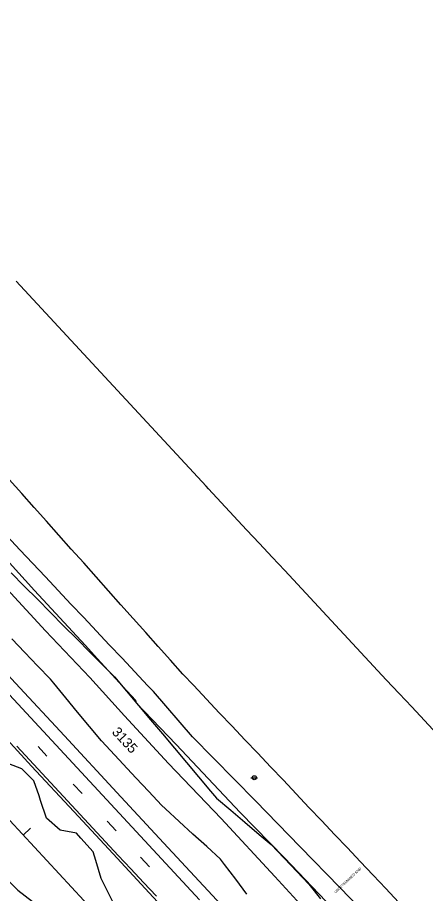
# Model space of a CAD drawing. Extents: x 2132221 to 2141942, y 535736 to 547298.
# Drawn here: x 2133380 to 2133708, y 545931 to 546636 of the extents above; entities that cross this region are included whole.
import ezdxf

# ---------------------------------------------------------------- set-up
doc = ezdxf.new("R2010")
doc.units = 0
for name, color, linetype in [('RD_EX_DR_Inlet_txCode', 7, 'Continuous'), ('RD_EX_Driveway', 7, 'Continuous'), ('RD_EX_Fence_Other', 7, 'Continuous'), ('RD_EX_Misc', 7, 'Continuous'), ('RD_EX_Road', 7, 'Continuous'), ('RD_EX_SU_Pole', 7, 'Continuous'), ('RD_EX_VEG', 7, 'Continuous'), ('RD_HC_Cl', 7, 'Continuous'), ('RD_HC_Data_Tic', 7, 'Continuous'), ('RD_HC_TX_Sta50', 7, 'Continuous'), ('TOPO_E_TLIML-Line', 7, 'Continuous')]:
    doc.layers.add(name, color=color, linetype=linetype)

msp = doc.modelspace()

# ---------------------------------------------------------------- linework, layer by layer
at = {"layer": 'RD_EX_Driveway'}
for points in [[(2133489.03, 546094), (2133484.33, 546098.84), (2133474.04, 546109.75), (2133463.75, 546120.66), (2133453.45, 546131.57), (2133443.16, 546142.48), (2133432.87, 546153.4), (2133422.58, 546164.31), (2133412.28, 546175.22), (2133401.99, 546186.13), (2133381.41, 546207.95), (2133371.11, 546218.87), (2133363.63, 546226.37)], [(2133354.16, 546213.47), (2133362.89, 546208.52), (2133373.04, 546197.47), (2133393.34, 546175.38), (2133403.49, 546164.34), (2133413.64, 546153.29), (2133433.93, 546131.2), (2133444.08, 546120.16), (2133464.38, 546098.07), (2133474.53, 546087.03), (2133475.17, 546084.74)], [(2133783.09, 545782.42), (2133746.78, 545823.78), (2133706.68, 545863.75), (2133671.5, 545902.58), (2133639.22, 545936.28), (2133607.04, 545969.01), (2133571.14, 546006.08), (2133520.57, 546057.52), (2133489.03, 546094)], [(2133765.1, 545778.16), (2133733.24, 545813.1), (2133688.76, 545860.38), (2133658.25, 545892.52), (2133627.72, 545925.08), (2133594.42, 545959.95), (2133558.8, 545996.56), (2133507.44, 546051.32), (2133475.17, 546084.74)]]:
    msp.add_lwpolyline(points, dxfattribs=at)
at = {"layer": 'RD_EX_Fence_Other'}
msp.add_line((2133465.69, 546074.37), (2133437.92, 546105.33), dxfattribs=at)
for points in [[(2132718.45, 546876.18), (2132754.05, 546838.18), (2132786.42, 546803.61), (2132820.62, 546765.93), (2132852.97, 546730.87), (2132888.25, 546693.63), (2132954.09, 546622.53), (2133005.98, 546568.28), (2133042.27, 546531.01), (2133352.09, 546196.76), (2133402.07, 546142.88), (2133437.92, 546105.33)], [(2133616.36, 545912.87), (2133586.82, 545944.99), (2133543.56, 545991.61), (2133501.24, 546035.92), (2133465.69, 546074.37)]]:
    msp.add_lwpolyline(points, dxfattribs=at)
at = {"layer": 'RD_EX_Misc'}
for p, q in [((2133396.16, 546049.56), (2133403.26, 546041.88)), ((2133424.42, 546019.43), (2133431.52, 546011.75)), ((2133451.84, 545989.54), (2133458.94, 545981.86)), ((2133478.72, 545960.55), (2133485.82, 545952.87))]:
    msp.add_line(p, q, dxfattribs=at)
for points in [[(2133373.08, 546091.22), (2133383.29, 546080.23), (2133393.5, 546069.24), (2133403.71, 546058.25), (2133413.92, 546047.26), (2133424.12, 546036.27), (2133434.33, 546025.28), (2133444.54, 546014.29), (2133454.75, 546003.29), (2133464.95, 545992.3), (2133475.16, 545981.31), (2133485.37, 545970.32), (2133495.58, 545959.33), (2133505.78, 545948.34), (2133515.99, 545937.35), (2133526.2, 545926.36)], [(2133379.04, 546050), (2133389.25, 546039.01), (2133399.46, 546028.02), (2133409.67, 546017.03), (2133419.88, 546006.04), (2133430.09, 545995.05), (2133440.3, 545984.06), (2133450.51, 545973.08), (2133460.72, 545962.09), (2133470.93, 545951.1), (2133481.14, 545940.11), (2133491.35, 545929.12)]]:
    msp.add_lwpolyline(points, dxfattribs=at)
at = {"layer": 'RD_EX_Road'}
for points in [[(2133161.94, 546333.52), (2133180.49, 546313.58), (2133217.11, 546274.21), (2133248.68, 546240.21), (2133280.34, 546206.2), (2133309.21, 546175.02), (2133340.42, 546141.2), (2133377.87, 546100.64), (2133417.48, 546058.15), (2133459.51, 546012.67), (2133493.66, 545975.87), (2133529.44, 545937.45), (2133568.75, 545895.06), (2133605.42, 545855.69), (2133634, 545824.81), (2133663.35, 545793.52), (2133691.68, 545763.11)], [(2133142.64, 546300.7), (2133160.55, 546281.63), (2133189.45, 546250.82), (2133215.99, 546222.31), (2133244.72, 546191.52), (2133272.48, 546161.52), (2133296.23, 546135.98), (2133324.85, 546104.95), (2133356.69, 546070.92), (2133390.88, 546033.97), (2133424.84, 545997.33), (2133456.63, 545963.29), (2133488.73, 545928.48), (2133513.79, 545901.63), (2133539.52, 545873.63), (2133568.53, 545842.4), (2133601.25, 545807.03), (2133625.77, 545780.72), (2133653.72, 545750.71)]]:
    msp.add_lwpolyline(points, dxfattribs=at)
at = {"layer": 'RD_EX_SU_Pole'}
msp.add_line((2133567.43, 546024.54), (2133572.93, 546024.54), dxfattribs=at)
msp.add_circle((2133570.19, 546024.54), 1.65, dxfattribs=at)
at = {"layer": 'RD_EX_VEG'}
for points in [[(2133686.45, 545924.43), (2133676.14, 545935.32), (2133665.82, 545946.21), (2133655.51, 545957.1), (2133645.2, 545968), (2133634.88, 545978.89), (2133624.57, 545989.78), (2133614.26, 546000.67), (2133603.94, 546011.57), (2133593.63, 546022.46), (2133583.32, 546033.35), (2133573.01, 546044.24), (2133562.69, 546055.14), (2133552.38, 546066.03), (2133542.07, 546076.92), (2133531.75, 546087.81), (2133521.44, 546098.7), (2133512.76, 546107.87), (2133502.77, 546119.06), (2133492.79, 546130.26), (2133482.8, 546141.45), (2133472.81, 546152.64), (2133462.82, 546163.83), (2133452.84, 546175.02), (2133442.85, 546186.22), (2133432.86, 546197.41), (2133422.88, 546208.6), (2133412.89, 546219.79), (2133402.9, 546230.98), (2133392.91, 546242.17), (2133382.93, 546253.37), (2133372.94, 546264.56)], [(2133374.37, 546189.41), (2133384.95, 546178.78), (2133395.54, 546168.15), (2133406.12, 546157.52), (2133416.71, 546146.89), (2133427.29, 546136.26), (2133437.88, 546125.63), (2133448.46, 546115.01), (2133457.72, 546105.7), (2133467.38, 546094.22), (2133477.03, 546082.74), (2133486.69, 546071.26), (2133496.34, 546059.78), (2133506, 546048.3), (2133515.65, 546036.82), (2133525.3, 546025.34), (2133534.96, 546013.86), (2133539.81, 546008.09), (2133551.25, 545998.39), (2133562.68, 545988.68), (2133574.12, 545978.98), (2133583.85, 545970.71), (2133594.18, 545959.83), (2133604.51, 545948.95), (2133614.03, 545938.91), (2133623.4, 545927.2)], [(2133564.35, 545930.85), (2133555.27, 545942.79), (2133546.19, 545954.73), (2133542.98, 545958.95), (2133531.91, 545969.07), (2133520.84, 545979.19), (2133509.76, 545989.31), (2133498.69, 545999.43), (2133495.4, 546002.44), (2133485.18, 546013.42), (2133474.96, 546024.4), (2133464.74, 546035.38), (2133454.52, 546046.35), (2133447.1, 546054.32), (2133437.54, 546065.88), (2133427.98, 546077.43), (2133418.42, 546088.99), (2133408.86, 546100.55), (2133406.17, 546103.79), (2133395.79, 546114.62), (2133385.4, 546125.45), (2133375.02, 546136.27)], [(2133456.13, 545925.17), (2133449.33, 545938.54), (2133446.82, 545943.49), (2133442.6, 545957.89), (2133440.56, 545964.87), (2133430.53, 545976.03), (2133426.98, 545979.99), (2133414, 545982.28), (2133403.01, 545992.05), (2133398.16, 546006.25), (2133396.91, 546009.92), (2133392.77, 546022.03), (2133383.17, 546031.6), (2133369.22, 546037.09)], [(2133370.01, 545943.96), (2133379.85, 545934.1), (2133391.63, 545924.81)]]:
    msp.add_lwpolyline(points, dxfattribs=at)
at = {"layer": 'RD_HC_Cl'}
msp.add_line((2132442.23, 546992.78), (2135969.5, 543194.56), dxfattribs=at)
at = {"layer": 'RD_HC_Data_Tic'}
msp.add_line((2133384.24, 545978.41), (2133390.1, 545983.85), dxfattribs=at)
at = {"layer": 'TOPO_E_TLIML-Line'}
msp.add_lwpolyline([(2133717.44, 546059.54), (2133707.22, 546070.51), (2133696.99, 546081.49), (2133686.77, 546092.46), (2133676.54, 546103.44), (2133666.32, 546114.41), (2133656.09, 546125.39), (2133645.87, 546136.36), (2133635.64, 546147.34), (2133625.42, 546158.31), (2133615.19, 546169.29), (2133604.97, 546180.26), (2133594.74, 546191.24), (2133584.52, 546202.21), (2133574.29, 546213.19), (2133564.07, 546224.16), (2133553.84, 546235.14), (2133543.62, 546246.11), (2133533.39, 546257.09), (2133531.46, 546259.16), (2133521.27, 546270.16), (2133511.08, 546281.17), (2133500.9, 546292.18), (2133490.71, 546303.19), (2133480.52, 546314.2), (2133470.33, 546325.2), (2133460.14, 546336.21), (2133449.95, 546347.22), (2133439.76, 546358.23), (2133429.57, 546369.24), (2133419.38, 546380.24), (2133409.19, 546391.25), (2133399, 546402.26), (2133388.81, 546413.27), (2133378.62, 546424.28)], dxfattribs=at)

# ---------------------------------------------------------------- texts
at = {"layer": 'RD_EX_DR_Inlet_txCode'}
msp.add_text('UNDETERMINED END', height=2, rotation=43.28465, dxfattribs=at).set_placement((2133635.66, 545931.36))
at = {"layer": 'RD_HC_TX_Sta50'}
msp.add_text('3135', height=8, rotation=312.88179, dxfattribs=at).set_placement((2133455.06, 546060.86))

doc.saveas('drawing.dxf')
